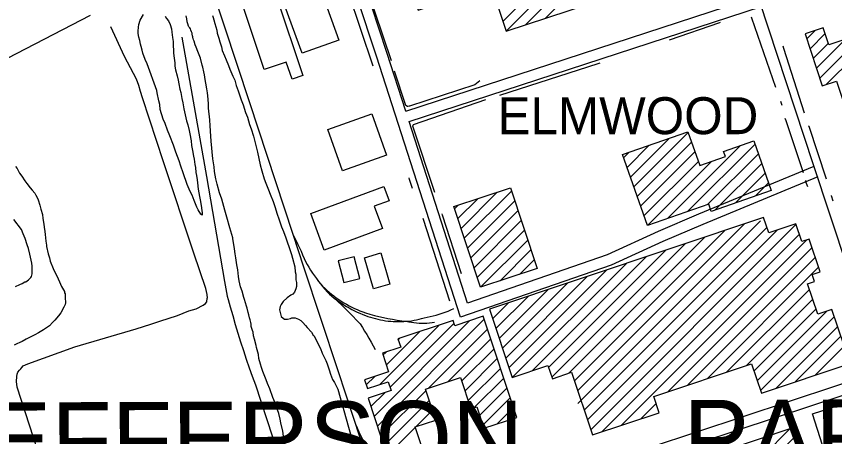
# Model space of a CAD drawing. Extents: x 3625074 to 3663148, y 511451 to 537151.
# Drawn here: x 3640091 to 3642306, y 529426 to 530563 of the extents above; entities that cross this region are included whole.
import ezdxf

# ---------------------------------------------------------------- set-up
doc = ezdxf.new("R2010")
doc.units = 0
for name, color, linetype in [('V-BLDG-OTLN', 7, 'Continuous'), ('V-RAIL-TRAK', 7, 'Continuous'), ('V-ROAD-CNTR', 7, 'Continuous'), ('V-SITE-VEGE', 7, 'Continuous'), ('V-TOPO-GNAM-IDEN', 7, 'Continuous'), ('V-TOPO-SHOR', 7, 'Continuous')]:
    doc.layers.add(name, color=color, linetype=linetype)

msp = doc.modelspace()

# ---------------------------------------------------------------- linework, layer by layer
at = {"layer": 'V-BLDG-OTLN'}
for p, q in [((3641408.1, 530549.8), (3641736.2, 530877.9)), ((3641417.6, 530523.9), (3641745, 530851.3)), ((3641470.3, 530541.3), (3641753.7, 530824.7)), ((3641523.1, 530558.7), (3641762.5, 530798.1)), ((3642230.8, 530502.4), (3642253, 530524.7)), ((3642284.5, 530379.4), (3642440.8, 530535.6)), ((3642239.6, 530475.8), (3642280.2, 530516.5)), ((3642266, 530396.2), (3642387.9, 530518.1)), ((3642248.4, 530449.3), (3642289, 530489.9)), ((3642257.2, 530422.7), (3642335, 530500.6)), ((3641762.5, 530101.8), (3641909.7, 530249)), ((3641744.2, 530154.2), (3641804.4, 530214.4)), ((3641753.4, 530128), (3641858.8, 530233.4)), ((3641771.7, 530075.6), (3641918.9, 530222.8)), ((3641853.5, 530016), (3642051.3, 530213.8)), ((3641907.9, 530035), (3642090.7, 530217.8)), ((3641735, 530180.4), (3641750.1, 530195.4)), ((3641780.8, 530049.4), (3641928, 530196.6)), ((3641962.3, 530054), (3642099.8, 530191.6)), ((3641790, 530023.2), (3641937.2, 530170.4)), ((3641799.2, 529997), (3641972.9, 530170.7)), ((3641983.1, 530039.5), (3642109, 530165.4)), ((3642037.4, 530058.5), (3642118.1, 530139.2)), ((3642091.8, 530077.5), (3642127.3, 530113)), ((3641294.8, 529989.4), (3641392.7, 530087.3)), ((3641303.6, 529962.9), (3641431.4, 530090.6)), ((3641286, 530016), (3641339.9, 530069.8)), ((3641312.4, 529936.3), (3641440.2, 530064.1)), ((3641277.2, 530042.5), (3641287, 530052.3)), ((3641321.2, 529909.8), (3641449, 530037.5)), ((3641330, 529883.2), (3641457.8, 530011)), ((3641610.7, 529515.5), (3642105.1, 530009.9)), ((3641610.7, 529550.8), (3642060.9, 530001)), ((3641628.4, 529497.8), (3642122.8, 529992.2)), ((3641646.1, 529444.8), (3642202, 530000.7)), ((3641338.8, 529856.6), (3641466.6, 529984.4)), ((3641601.9, 529577.3), (3642007.9, 529983.3)), ((3641637.2, 529471.3), (3642151, 529985.1)), ((3641675.7, 529439.1), (3642210.8, 529974.2)), ((3641347.6, 529830.1), (3641475.4, 529957.9)), ((3641540.6, 529586.8), (3641901.8, 529948)), ((3641586.7, 529597.5), (3641954.8, 529965.7)), ((3641728.8, 529456.8), (3642230, 529958)), ((3641400.5, 529847.6), (3641484.2, 529931.3)), ((3641531.7, 529613.3), (3641848.8, 529930.3)), ((3641855.6, 529548.2), (3642244.9, 529937.5)), ((3641453.4, 529865.2), (3641493, 529904.8)), ((3641487.5, 529604.4), (3641795.7, 529912.6)), ((3641908.6, 529565.9), (3642253.7, 529911)), ((3641434.4, 529586.7), (3641742.7, 529894.9)), ((3641961.7, 529583.6), (3642262.5, 529884.5)), ((3641415.8, 529638.7), (3641636.6, 529859.6)), ((3641424.6, 529612.2), (3641689.6, 529877.2)), ((3641406.9, 529665.2), (3641583.6, 529841.9)), ((3641398.1, 529691.7), (3641530.5, 529824.2)), ((3642014.7, 529601.3), (3642238.1, 529824.6)), ((3641389.2, 529718.3), (3641477.5, 529806.5)), ((3642067.7, 529619), (3642246.9, 529798.1)), ((3641380.4, 529744.8), (3641424.4, 529788.8)), ((3642088, 529603.8), (3642255.8, 529771.6)), ((3642096.8, 529577.3), (3642285.4, 529765.9)), ((3642105.6, 529550.8), (3642305.6, 529750.8)), ((3641059.6, 529480.9), (3641318, 529739.3)), ((3641068.4, 529454.3), (3641357.7, 529743.7)), ((3641075, 529567), (3641236, 529728)), ((3641102.5, 529559.1), (3641276.1, 529732.7)), ((3641092.4, 529619.8), (3641183.2, 529710.5)), ((3641206.6, 529557.2), (3641366.5, 529717.1)), ((3642147.6, 529557.4), (3642314.4, 529724.2)), ((3641124.9, 529687.7), (3641130.3, 529693.1)), ((3641259.5, 529574.7), (3641375.3, 529690.6)), ((3642200.6, 529575), (3642323.3, 529697.7)), ((3641296.8, 529576.7), (3641384.1, 529664)), ((3642253.6, 529592.7), (3642332.1, 529671.2)), ((3641083.6, 529646.4), (3641092.2, 529655)), ((3641305.6, 529550.2), (3641392.9, 529637.4)), ((3641314.4, 529523.6), (3641401.7, 529610.8)), ((3641038.5, 529565.9), (3641061.8, 529589.1)), ((3641330.7, 529504.5), (3641410.5, 529584.3)), ((3641077.2, 529427.8), (3641200.1, 529550.7)), ((3641345.4, 529483.8), (3641419.3, 529557.7)), ((3641050.8, 529507.5), (3641088.3, 529545)), ((3641354.2, 529457.3), (3641428, 529531.1)), ((3641086, 529401.2), (3641208.9, 529524.1)), ((3641392.8, 529460.5), (3641436.8, 529504.6)), ((3641781.8, 529474.5), (3641822.9, 529515.5)), ((3641173.4, 529453.3), (3641217.7, 529497.6)), ((3641226.2, 529470.7), (3641226.5, 529471)), ((3641094.8, 529374.6), (3641171.1, 529451)), ((3641358, 528620.1), (3642186.1, 529448.2)), ((3641349.2, 528646.6), (3642132.9, 529430.4)), ((3641366.9, 528593.6), (3642208.4, 529435.1))]:
    msp.add_line(p, q, dxfattribs=at)
for points in [[(3641709.9, 530957.6), (3641118.9, 530762.8), (3641179.2, 530579.9), (3641376.7, 530645), (3641416.7, 530523.6), (3641810.2, 530653.4)], [(3640908.8, 530652.5), (3640963.9, 530499.2), (3640864.4, 530463.4), (3640809.3, 530616.7)], [(3640795.1, 530617.3), (3640866.9, 530403), (3640837.4, 530393.1), (3640821.8, 530439.6), (3640761.9, 530419.5), (3640705.7, 530587.3)], [(3642613.9, 530249.2), (3642511.3, 530559), (3642290.4, 530485.8), (3642275.1, 530532), (3642226.3, 530515.8), (3642272.8, 530375.5), (3642311.4, 530388.3), (3642382.9, 530172.6)], [(3641092.9, 530187.7), (3640973.7, 530145.4), (3640934.1, 530257.2), (3641053.2, 530299.5)], [(3641799.2, 529997), (3641732, 530189.1), (3641909, 530251), (3641941, 530159.6), (3642010.5, 530183.9), (3642005.6, 530197.8), (3642087.6, 530226.5), (3642134.5, 530092.4), (3641972.2, 530035.7), (3641965.4, 530055.1)], [(3640888, 530030.1), (3641085.6, 530103.2), (3641099.9, 530064.4), (3641060.1, 530049.7), (3641082.5, 529989.1), (3640924.7, 529930.8)], [(3641347.6, 529830.1), (3641275.3, 530048.4), (3641428.5, 530099.2), (3641500.9, 529880.9)], [(3642113.9, 530018.7), (3641371.6, 529771.2), (3641433.2, 529586.3), (3641530, 529618.5), (3641542, 529582.6), (3641594.3, 529600.1), (3641650.7, 529430.8), (3641831.1, 529490.9), (3641816.4, 529535.1), (3642081.4, 529623.5), (3642107.9, 529544.1), (3642347.8, 529624.1), (3642299, 529770.5), (3642260.4, 529757.6), (3642233.1, 529839.5), (3642251.8, 529845.8), (3642245.6, 529864.5), (3642266.8, 529871.6), (3642237.2, 529960.4), (3642217.6, 529953.8), (3642201.5, 530001.9), (3642127.7, 529977.3)], [(3640962.7, 529901.8), (3640977.8, 529843.1), (3641020.6, 529854.1), (3641005.4, 529912.8)], [(3641077.6, 529923), (3641102, 529838.9), (3641058.1, 529826.2), (3641033.7, 529910.3)], [(3641445.6, 529478), (3641355.1, 529751.6), (3641278.3, 529726.2), (3641273.6, 529740.4), (3641123.9, 529690.9), (3641131.5, 529667.9), (3641081.9, 529651.5), (3641098.5, 529601.3), (3641033.9, 529579.9), (3641041.8, 529556), (3641097.5, 529574.4), (3641105.3, 529550.6), (3641043.3, 529530.1), (3641096, 529370.8), (3641143.4, 529386.5), (3641149.7, 529367.5), (3641193.9, 529382.1), (3641170.6, 529452.4), (3641226.5, 529470.8), (3641198.8, 529554.6), (3641293.8, 529586), (3641321.7, 529501.5), (3641337.8, 529506.8), (3641357, 529448.7)], [(3642377.8, 529530.1), (3642432.3, 529361.2), (3642300.3, 529318.6), (3642245.8, 529487.6)], [(3641384.6, 528540.7), (3641195.4, 529106.1), (3641858.6, 529328), (3641855.4, 529337.5), (3642202.2, 529453.6), (3642244.9, 529326), (3642204.4, 529312.5), (3642277.5, 529094), (3642065, 529022.9), (3642097.5, 528925.7), (3642021.9, 528900.4), (3641990.5, 528994.2), (3641658.2, 528883), (3641733.7, 528657.5)]]:
    msp.add_lwpolyline(points, close=True, dxfattribs=at)
at = {"layer": 'V-RAIL-TRAK'}
for points in [[(3640619.8, 530642.1), (3640722.3, 530330.1), (3640839.3, 529973.8), (3640868.4, 529885.1), (3640960.6, 529607.6), (3641005.5, 529470.4)], [(3640538.7, 530506.7), (3640605.7, 530130), (3640654.7, 529846.2), (3640656.2, 529836.2), (3640657.9, 529826.2), (3640659.8, 529816.3), (3640662, 529806.5), (3640664.4, 529796.7), (3640667.1, 529787), (3640670, 529777.3), (3640676.8, 529753.6), (3640683.7, 529729.9), (3640690.9, 529706.3), (3640698.2, 529682.8), (3640705.8, 529659.3), (3640713.6, 529635.9), (3640721.6, 529612.6), (3640729.8, 529589.4), (3640738.2, 529566.2), (3640814.3, 529334.7), (3640892.6, 529104.3)], [(3640839.3, 529973.8), (3640844.2, 529964.7), (3640849, 529955.6), (3640853.5, 529946.4), (3640857.9, 529937), (3640862.1, 529927.6), (3640866, 529918.1), (3640869.8, 529908.5), (3640874, 529900.4), (3640878.4, 529892.3), (3640883, 529884.4), (3640887.8, 529876.5), (3640892.8, 529868.8), (3640897.9, 529861.2), (3640903.2, 529853.7), (3640908.7, 529846.3), (3640914.4, 529839.1), (3640920.2, 529832), (3640926.2, 529825), (3640932.3, 529818.2), (3640938.6, 529811.5), (3640944.8, 529806.2), (3640951.2, 529801.1), (3640957.6, 529796.2), (3640964.3, 529791.5), (3640971, 529786.9), (3640977.8, 529782.5), (3640984.8, 529778.2), (3640991.9, 529774.2), (3640999, 529770.3), (3641006.3, 529766.7), (3641013.7, 529763.2), (3641021.1, 529759.9), (3641028.7, 529756.9), (3641036.3, 529754), (3641042.9, 529751.5), (3641049.5, 529749.2), (3641056.2, 529747.2), (3641063, 529745.3), (3641069.8, 529743.6), (3641076.7, 529742.1), (3641083.6, 529740.8), (3641090.6, 529739.7), (3641097.5, 529738.8), (3641104.5, 529738.1), (3641111.5, 529737.6), (3641118.6, 529737.3), (3641125.6, 529737.2), (3641132.6, 529737.3), (3641139.6, 529737.6), (3641146.7, 529738.2), (3641153.7, 529738.9), (3641160.6, 529739.8), (3641167.6, 529740.9), (3641174.5, 529742.2), (3641181.3, 529743.7), (3641188.2, 529745.4), (3641194.9, 529747.4), (3641203.2, 529749), (3641211.5, 529750.8), (3641219.7, 529752.8), (3641227.9, 529755), (3641236, 529757.5), (3641244, 529760.1), (3641252, 529763), (3641259.9, 529766), (3641267.7, 529769.3), (3641275.4, 529772.7)], [(3640914.4, 529839.1), (3640920.1, 529833.3), (3640925.9, 529827.7), (3640931.9, 529822.2), (3640938.1, 529816.9), (3640944.3, 529811.7), (3640950.7, 529806.7), (3640957.3, 529801.9), (3640963.9, 529797.3), (3640970.7, 529792.8), (3640977.6, 529788.5), (3640984.6, 529784.4), (3640991.7, 529780.4), (3640998.9, 529776.7), (3641006.2, 529773.1), (3641013.6, 529769.7), (3641021.1, 529766.5), (3641028.6, 529763.5), (3641036.2, 529760.7), (3641048.3, 529757.3), (3641060.4, 529754.2), (3641072.6, 529751.2), (3641084.9, 529748.5), (3641097.1, 529746), (3641109.5, 529743.7), (3641121.8, 529741.6), (3641134.2, 529739.8), (3641146.7, 529738.2)], [(3640951.2, 529801.1), (3640961.6, 529791.6), (3640972, 529781.8), (3640982.1, 529771.9), (3640992.2, 529761.9), (3641002.1, 529751.8), (3641011.9, 529741.5), (3641021.5, 529731.1), (3641027.8, 529721.5), (3641033.9, 529711.8), (3641039.9, 529702), (3641045.7, 529692.1), (3641051.3, 529682.1), (3641056.7, 529672), (3641062, 529661.8)], [(3641146.7, 529738.2), (3641153.5, 529736.8), (3641160.4, 529735.6), (3641167.4, 529734.7), (3641174.4, 529734), (3641181.4, 529733.5), (3641188.4, 529733.2), (3641195.4, 529733.2), (3641202.4, 529733.4), (3641209.4, 529733.8), (3641216.4, 529734.5), (3641223.3, 529735.4)], [(3641005.5, 529470.4), (3641084.3, 529229.7)], [(3641005.5, 529470.4), (3641009.6, 529459.9), (3641013.8, 529449.5), (3641018.3, 529439.2), (3641023, 529428.9), (3641027.9, 529418.8)]]:
    msp.add_lwpolyline(points, dxfattribs=at)
at = {"layer": 'V-ROAD-CNTR'}
for points in [[(3642624.1, 529028.5), (3642248.3, 530164), (3641741.2, 531705)], [(3641065.7, 530455.9), (3640961.7, 530772.4)], [(3641094.2, 530465.3), (3640990.2, 530781.8)], [(3641145.2, 530307.2), (3642098.8, 530618.5)], [(3641154.4, 530278.7), (3642108.1, 530590)], [(3639701.3, 530305.9), (3639932.9, 530388.2), (3639946.7, 530393.4), (3639960.5, 530398.9), (3639974.2, 530404.6), (3639987.8, 530410.5), (3640001.4, 530416.6), (3640014.8, 530422.9), (3640028.1, 530429.4), (3640041.4, 530436.1), (3640054.5, 530443), (3640067.6, 530450.1), (3640291.7, 530566.5)], [(3641145.2, 530307.2), (3641094.2, 530465.2)], [(3641293.7, 529749.1), (3641065.7, 530456)], [(3641312.8, 529787.4), (3641154.4, 530278.7)], [(3642249.4, 530157.1), (3641937.3, 530027.6), (3641828.7, 529981.1), (3641690.4, 529917.6), (3641312.8, 529787.4)], [(3642260.9, 530129.3), (3641949, 530000), (3641840.8, 529953.7), (3641701.5, 529889.7), (3641293.7, 529749.1)], [(3642433.7, 529603.7), (3641430.8, 529272.5)], [(3642443.1, 529575.3), (3641440.2, 529244)]]:
    msp.add_lwpolyline(points, dxfattribs=at)
at = {"layer": 'V-SITE-VEGE'}
for points in [[(3640493.8, 530563.4), (3640497.9, 530557.7), (3640503.2, 530551.4), (3640507.9, 530541.1), (3640510.9, 530529.6), (3640511.6, 530520.3), (3640513.4, 530505.9), (3640515.3, 530495), (3640516, 530482.3), (3640516.7, 530473.1), (3640516.8, 530463.3), (3640518, 530450.6), (3640519.9, 530437.3), (3640520.6, 530428.1), (3640522.4, 530418.3), (3640526.6, 530402.2), (3640529, 530390.7), (3640531.4, 530380.3), (3640533.3, 530366.5), (3640536.3, 530357.3), (3640539.3, 530341.2), (3640541.7, 530329.7), (3640544.8, 530313), (3640552, 530280.7), (3640555.6, 530269.8), (3640559.2, 530254.8), (3640561, 530245), (3640564.1, 530226.6), (3640565.4, 530213.9), (3640567.8, 530200.1), (3640570.3, 530185.1), (3640572.1, 530176.5), (3640574, 530162.7), (3640575.8, 530154), (3640577.1, 530140.8), (3640578.9, 530132.7), (3640580.7, 530120.6), (3640581.4, 530112.5), (3640583.3, 530095.8), (3640586.9, 530075.7), (3640588.8, 530066.4), (3640591.2, 530051.5), (3640593.1, 530037.6), (3640593.7, 530031.9), (3640593.8, 530025), (3640590.9, 530028.4), (3640583.3, 530039.9), (3640579.7, 530047.3), (3640572.6, 530065.1), (3640566.7, 530079.5), (3640561.4, 530089.3), (3640553.7, 530108.2), (3640549.6, 530119.1), (3640546.6, 530128.9), (3640542.5, 530139.8), (3640536.5, 530158.3), (3640532.3, 530172.1), (3640522.9, 530195.6), (3640516.3, 530214.6), (3640506.3, 530239.9), (3640500.3, 530255.4), (3640493.8, 530273.8), (3640488.5, 530285.3), (3640480.8, 530311.2), (3640479.5, 530325), (3640476.5, 530334.8), (3640472.2, 530356.7), (3640471.6, 530362.4), (3640445.5, 530434.9), (3640440.2, 530446.9), (3640433.7, 530463.6), (3640431.3, 530472.2), (3640428.9, 530482), (3640427.1, 530487.8), (3640425.2, 530498.1), (3640422.9, 530506.8), (3640421, 530516.6), (3640421, 530523.5), (3640421.4, 530534.5), (3640422.5, 530541.4), (3640426.4, 530553), (3640434.9, 530568.6)], [(3640575.2, 530486.6), (3640572.8, 530495.8), (3640571.1, 530499.8), (3640569.9, 530503.3), (3640569.3, 530505.6), (3640569.2, 530507.9), (3640568.1, 530510.2), (3640567.4, 530515.4), (3640566.8, 530517.7), (3640565.7, 530521.1), (3640563.9, 530525.7), (3640562.7, 530529.8), (3640560.9, 530532.6), (3640558, 530534.9), (3640557.4, 530537.2), (3640555.6, 530543), (3640553.8, 530548.1), (3640552.6, 530556.2), (3640550.8, 530564.3)], [(3640622.3, 530565.6), (3640624.1, 530559.8), (3640625.9, 530553.5), (3640628.3, 530543.7), (3640633.7, 530525.9), (3640634.9, 530517.8), (3640639.1, 530504), (3640642.1, 530494.8), (3640646.3, 530480.4), (3640648.7, 530471.2), (3640654.6, 530456.8), (3640658.7, 530445.9), (3640665.2, 530430.4), (3640669.4, 530420), (3640677, 530401.7), (3640682.3, 530390.2), (3640686.5, 530376.4), (3640691.3, 530361.4), (3640699.6, 530337.8), (3640704.9, 530323.5), (3640711.5, 530302.8), (3640716.8, 530290.1), (3640722.2, 530271.1), (3640726.9, 530259.1), (3640733.5, 530238.9), (3640744.3, 530195.8), (3640747.3, 530178.5), (3640751.5, 530161.2), (3640755.7, 530145.1), (3640762.3, 530123.8), (3640766.4, 530111.7), (3640774.1, 530093.9), (3640778.3, 530081.9), (3640786, 530062.3), (3640790.7, 530048.5), (3640797.3, 530027.8), (3640801.4, 530015.7), (3640809.2, 529993.9), (3640814.5, 529980.7), (3640820.4, 529964), (3640824.6, 529953.1), (3640829.3, 529937.5), (3640835.9, 529918.6), (3640838.8, 529908.8), (3640845.4, 529885.2), (3640846.1, 529871.9), (3640847.3, 529865.6), (3640848, 529856.4), (3640848.1, 529850.6), (3640849.3, 529843.1), (3640849.4, 529832.2), (3640847.7, 529826.4), (3640844.4, 529817.1), (3640839.8, 529811.3), (3640834.6, 529808.9), (3640824.3, 529801.3), (3640813.5, 529791.4), (3640807.8, 529783.3), (3640805.5, 529778.6), (3640803.9, 529769.4), (3640805.1, 529761.9), (3640806.9, 529755)], [(3640815.4, 529419.9), (3640812.3, 529441.2), (3640807.5, 529463.6), (3640805.6, 529473.4), (3640801.5, 529488.4), (3640797.9, 529498.2), (3640793.7, 529510.8), (3640793.1, 529514.3), (3640787.8, 529525.7), (3640785.4, 529532.1), (3640777.1, 529555.1), (3640770.7, 529569.4), (3640767.1, 529579.8), (3640761.8, 529593.6), (3640758.8, 529602.2), (3640754.6, 529613.1), (3640751.7, 529622.3), (3640747.5, 529637.9), (3640746.2, 529648.2), (3640740.8, 529667.2), (3640740.2, 529673), (3640736, 529689.7), (3640733, 529698.9), (3640731.8, 529708.7), (3640730, 529713.3), (3640728.8, 529719), (3640727, 529724.2), (3640726.4, 529730.5), (3640725.7, 529734.6), (3640723.9, 529742.1), (3640722.2, 529747.8), (3640720.3, 529755.9), (3640718.5, 529762.2), (3640716.1, 529773.7), (3640714.3, 529778.9), (3640709, 529796.7), (3640706.6, 529802.5), (3640702.4, 529819.7), (3640698.3, 529831.2), (3640694.6, 529847.9), (3640692.2, 529859.4), (3640690.3, 529877.3), (3640688.4, 529890.6), (3640685.4, 529910.2), (3640683.5, 529920.5), (3640681.7, 529934.4), (3640679.8, 529946.4), (3640677.3, 529961.4), (3640677.3, 529963.7), (3640669, 529991.3), (3640661.2, 530019.5), (3640655.2, 530039.1), (3640647.4, 530068.4), (3640640.9, 530085.7), (3640634.3, 530109.3), (3640630.7, 530123.7), (3640627.1, 530143.3), (3640626.4, 530156.5), (3640622.7, 530177.8), (3640618.2, 530225.7), (3640617.5, 530238.9), (3640615.5, 530267.2), (3640614.7, 530283.3), (3640611.5, 530314.5), (3640610.9, 530326), (3640610.7, 530339.3), (3640608.2, 530356), (3640607, 530366.9), (3640604.5, 530382.5), (3640602.7, 530392.8), (3640600.3, 530404.9), (3640598.5, 530413), (3640596, 530426.2), (3640594.2, 530430.8), (3640589.4, 530450.4), (3640582.3, 530468.2), (3640577.6, 530479.7), (3640575.2, 530486.6)], [(3640089.2, 530157), (3640093.3, 530151.3), (3640099.8, 530138.7), (3640105.6, 530130.7), (3640113.8, 530118.1), (3640119.7, 530110.6), (3640128.4, 530099.2), (3640134.3, 530092.9), (3640141.3, 530084.9), (3640144.2, 530079.7), (3640148.3, 530071.1), (3640150.1, 530067.1), (3640154.3, 530052.1), (3640157.8, 530041.8), (3640161.5, 530026.8), (3640162.7, 530016.4), (3640165.8, 530000.9), (3640166.4, 529992.8), (3640168.3, 529980.7), (3640168.9, 529972.6), (3640170.8, 529955.3), (3640172.7, 529944.4), (3640172.7, 529940.4), (3640176.9, 529920.8), (3640180.5, 529909.8), (3640182.9, 529900.6), (3640190.6, 529881.1), (3640196.5, 529869.6), (3640200.6, 529861), (3640207.7, 529844.9), (3640213.6, 529832.3), (3640221.2, 529818.5), (3640221.8, 529815.6), (3640223, 529812.2), (3640223.7, 529802.4), (3640223.8, 529788), (3640223.3, 529783.3), (3640221.6, 529780.4), (3640219.9, 529776.4), (3640211.4, 529761.3), (3640205.7, 529752.6), (3640194.9, 529740.9), (3640189.2, 529734.5), (3640180.6, 529725.8), (3640173.1, 529720.5), (3640165.1, 529714.7), (3640150.8, 529707), (3640141.6, 529701.8), (3640127.2, 529694.7), (3640118.1, 529689.4), (3640106.6, 529683.5), (3640100.3, 529681.1), (3640092.8, 529677.6), (3640085.3, 529673.5)], [(3640089, 529832.2), (3640100.4, 529838.1), (3640106.8, 529840.5), (3640114.2, 529844.6), (3640116.5, 529845.2), (3640124.5, 529850.4), (3640130.8, 529856.9), (3640132.5, 529859.2), (3640134.2, 529866.7), (3640134, 529886.9), (3640133.3, 529895.5), (3640127.3, 529919.7), (3640123.7, 529935.2), (3640120.1, 529945), (3640115.4, 529962.3), (3640110, 529974.9), (3640104.7, 529986.4), (3640084.8, 530013.9)], [(3640806.9, 529755), (3640808.1, 529751.5), (3640813.3, 529747), (3640816.8, 529744.1), (3640821.4, 529743.6), (3640825.5, 529743.6)], [(3640825.5, 529743.6), (3640833, 529745.4), (3640837, 529747.2), (3640846.2, 529747.3), (3640850.8, 529745.6), (3640854.9, 529743.9), (3640861.3, 529740), (3640866.5, 529734.8), (3640874.1, 529726.8), (3640878.8, 529721.1), (3640889.9, 529709.1), (3640894.6, 529701), (3640896.9, 529698.8), (3640902.2, 529689), (3640906.3, 529681), (3640911, 529671.2), (3640914.5, 529664.3), (3640919.3, 529652.2), (3640922.8, 529644.8), (3640929.3, 529632.2), (3640932.8, 529623), (3640938.2, 529606.9), (3640941.2, 529595.3), (3640947.1, 529581), (3640952.4, 529572.4), (3640961.2, 529554.6), (3641020.6, 529342.6)]]:
    msp.add_lwpolyline(points, dxfattribs=at)
at = {"layer": 'V-TOPO-SHOR'}
msp.add_line((3642164.3, 530322.1), (3642160.7, 530332.6), dxfattribs=at)
for points in [[(3641107, 530443.4), (3641017.7, 530707.9), (3641017.1, 530711.3)], [(3641057, 530428.1), (3640990, 530628), (3640972.5, 530675.1)], [(3641859, 530499.5), (3641995.1, 530547), (3641997.3, 530547.6)], [(3642146.8, 530370.8), (3642082, 530558.1), (3642080.8, 530561.5)], [(3640193.5, 529251.7), (3640093.7, 529559.7), (3640091.9, 529575.6), (3640092.3, 529588.7), (3640093.4, 529595.5), (3640095.6, 529600.1), (3640099.5, 529605.8), (3640102.9, 529609.8), (3640105.7, 529612.7), (3640109.7, 529617.9), (3640122.1, 529623.1), (3640249.1, 529668.8), (3640415.9, 529717.7), (3640455.6, 529730), (3640480, 529738.8), (3640527.1, 529754), (3640558.2, 529766.3), (3640578.1, 529772.2), (3640597.3, 529782), (3640603.5, 529786.1), (3640606.9, 529790.7), (3640608, 529800.4), (3640608.5, 529800.9), (3640607.9, 529810.6), (3640603.7, 529827.1), (3640571.5, 529922.3), (3640489.3, 530170.1), (3640433, 530343.1), (3640427.2, 530360.1), (3640422.4, 530376.6), (3640416.6, 530393), (3640384.1, 530454.7), (3640346.9, 530535.1)], [(3642224.5, 530301.2), (3642168.2, 530475.9), (3642166.4, 530482.7)], [(3641400.2, 530349.9), (3641666.2, 530435.6), (3641671.8, 530437.4)], [(3641345.7, 530388.6), (3641332.2, 530377.7), (3641155.8, 530320.7), (3641154.1, 530320.7), (3641151.3, 530319.5), (3641149.6, 530319.5), (3641145, 530321.7), (3641114.5, 530415.3)], [(3641224.3, 530087.1), (3641164.3, 530266.2), (3641165.4, 530269), (3641166.5, 530270.7), (3641362.2, 530338.7)], [(3642221.9, 530139.8), (3642174.6, 530280.8), (3642172.3, 530287)], [(3642284.3, 530122.6), (3642236.8, 530264.9), (3642235.7, 530267.2)], [(3641163.9, 530097.1), (3641155.5, 530121.6), (3641154.6, 530126.6)], [(3642233.3, 530102.1), (3642228.6, 530115.7), (3642228, 530119.1)], [(3642302, 530063), (3642297.9, 530077.7), (3642297.3, 530078.3)], [(3641264.6, 529792.7), (3641193, 530013.3), (3641192.7, 530015.9)], [(3641295.7, 529866.4), (3641244.7, 530025.2), (3641243.4, 530028.6)]]:
    msp.add_lwpolyline(points, dxfattribs=at)

# ---------------------------------------------------------------- texts
at = {"layer": 'V-TOPO-GNAM-IDEN'}
msp.add_text('ELMWOOD', height=100, dxfattribs=at).set_placement((3641393.7, 530244.5))
for s, p in [('PARISH,', (3641896.9, 529325.2)), ('JEFFERSON', (3639874.3, 529318))]:
    msp.add_text(s, height=200, rotation=0.1955, dxfattribs=at).set_placement(p)

doc.saveas('drawing.dxf')
